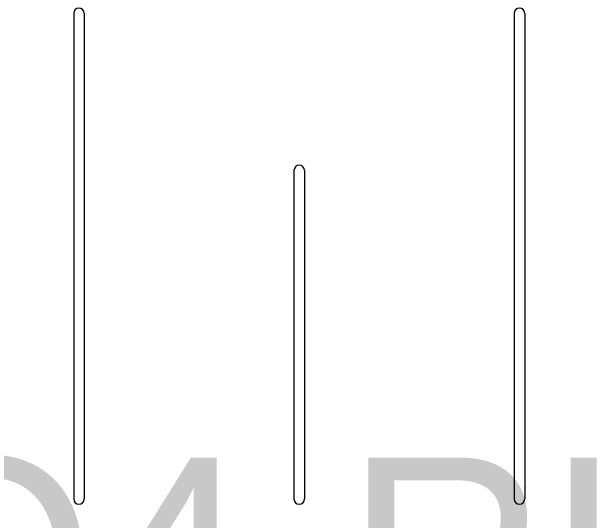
# Model space of a CAD drawing. Extents: x -264222 to -263592, y -1242345 to -1242048.
# Drawn here: x -263874.336 to -263871.577, y -1242244.43 to -1242242 of the extents above; entities that cross this region are included whole.
import ezdxf

# ---------------------------------------------------------------- set-up
doc = ezdxf.new("R2010")
doc.units = 0
doc.layers.add('KFA_2D_SITUACIA_DSP', color=7, linetype='Continuous')
doc.layers.add('KFA_SO_62-1_VO_POPIS_LAMP_PROJEKT', color=7, linetype='Continuous')

msp = doc.modelspace()

# ---------------------------------------------------------------- linework, layer by layer
at = {"layer": 'KFA_2D_SITUACIA_DSP'}
for p, q in [((-263874.0389, -1242242.0081), (-263874.0389, -1242244.3273)), ((-263873.9889, -1242242.0081), (-263873.9889, -1242244.3273)), ((-263871.9366, -1242242.0081), (-263871.9366, -1242244.3273)), ((-263871.8866, -1242242.0081), (-263871.8866, -1242244.3273)), ((-263872.9877, -1242242.7581), (-263872.9877, -1242244.3273)), ((-263872.9377, -1242242.7581), (-263872.9377, -1242244.3273))]:
    msp.add_line(p, q, dxfattribs=at)
for centre, start, end in [((-263874.0139, -1242242.0081), 0, 180), ((-263871.9116, -1242242.0081), 0, 180), ((-263872.9627, -1242242.7581), 90, 180), ((-263872.9627, -1242242.7581), 0, 90), ((-263874.0139, -1242244.3273), 180, 0), ((-263872.9627, -1242244.3273), 180, 270), ((-263872.9627, -1242244.3273), 270, 0), ((-263871.9116, -1242244.3273), 180, 0)]:
    msp.add_arc(centre, 0.025, start, end, dxfattribs=at)

# ---------------------------------------------------------------- texts
at = {"layer": 'KFA_SO_62-1_VO_POPIS_LAMP_PROJEKT'}
msp.add_text('WL-VO4-RH2', height=1, dxfattribs=at).set_placement((-263878.3146, -1242245.1294))

doc.saveas('drawing.dxf')
